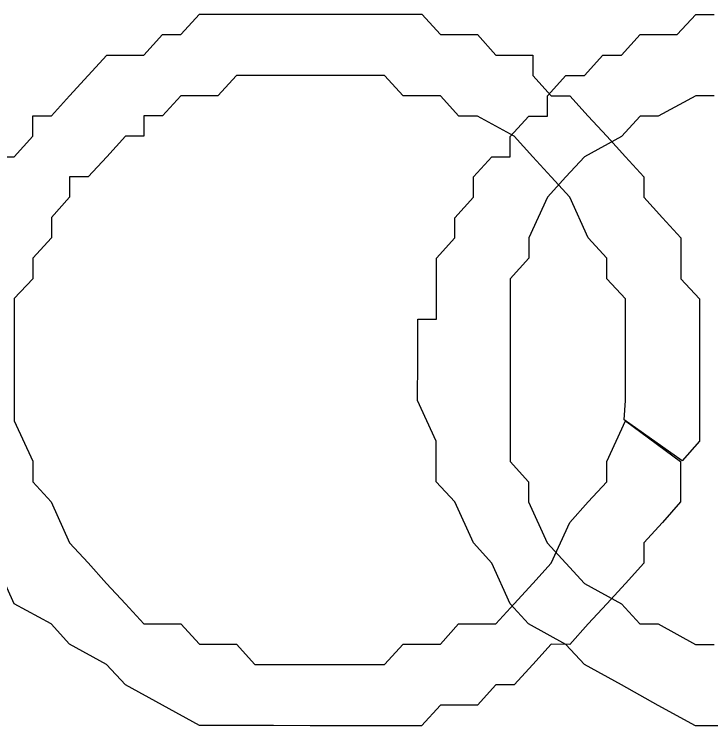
# Model space of a CAD drawing. Extents: x -574342 to -507939, y -1144044 to -1123894.
# Drawn here: x -508077.512 to -508072.689, y -1143915.656 to -1143910.731 of the extents above; entities that cross this region are included whole.
import ezdxf

# ---------------------------------------------------------------- set-up
doc = ezdxf.new("R2010")
doc.units = 0
doc.layers.add('00_1_50_rozpiska', color=7, linetype='Continuous')

msp = doc.modelspace()

# ---------------------------------------------------------------- linework, layer by layer
at = {"layer": '00_1_50_rozpiska'}
for p, q in [((-508076.3579, -1143910.871), (-508076.2286, -1143910.7306)), ((-508076.3579, -1143910.871), (-508076.2286, -1143910.7306)), ((-508076.2286, -1143910.7306), (-508076.1011, -1143910.7306)), ((-508076.2286, -1143910.7306), (-508076.1011, -1143910.7306)), ((-508076.1011, -1143910.7306), (-508075.9718, -1143910.7306)), ((-508076.1011, -1143910.7306), (-508075.9718, -1143910.7306)), ((-508075.9718, -1143910.7306), (-508075.8443, -1143910.7307)), ((-508075.9718, -1143910.7306), (-508075.8443, -1143910.7307)), ((-508075.8443, -1143910.7307), (-508075.7169, -1143910.7307)), ((-508075.8443, -1143910.7307), (-508075.7169, -1143910.7307)), ((-508075.7169, -1143910.7307), (-508075.5876, -1143910.7307)), ((-508075.7169, -1143910.7307), (-508075.5876, -1143910.7307)), ((-508075.5876, -1143910.7307), (-508075.4613, -1143910.7307)), ((-508075.5876, -1143910.7307), (-508075.4613, -1143910.7307)), ((-508075.4613, -1143910.7307), (-508075.3308, -1143910.7307)), ((-508075.4613, -1143910.7307), (-508075.3308, -1143910.7307)), ((-508075.3308, -1143910.7307), (-508075.2033, -1143910.7307)), ((-508075.3308, -1143910.7307), (-508075.2033, -1143910.7307)), ((-508075.2033, -1143910.7307), (-508075.0735, -1143910.7308)), ((-508075.2033, -1143910.7307), (-508075.0735, -1143910.7308)), ((-508075.0735, -1143910.7308), (-508074.9478, -1143910.7308)), ((-508075.0735, -1143910.7308), (-508074.9478, -1143910.7308)), ((-508074.9478, -1143910.7308), (-508074.8191, -1143910.7308)), ((-508074.9478, -1143910.7308), (-508074.8191, -1143910.7308)), ((-508074.8191, -1143910.7308), (-508074.6904, -1143910.7308)), ((-508074.8191, -1143910.7308), (-508074.6904, -1143910.7308)), ((-508074.6904, -1143910.7308), (-508074.5606, -1143910.8712)), ((-508074.6904, -1143910.7308), (-508074.5606, -1143910.8712)), ((-508076.6147, -1143911.0137), (-508076.4854, -1143910.871)), ((-508076.6147, -1143911.0137), (-508076.4854, -1143910.871)), ((-508076.4854, -1143910.871), (-508076.3579, -1143910.871)), ((-508076.4854, -1143910.871), (-508076.3579, -1143910.871)), ((-508076.3579, -1143910.871), (-508076.3579, -1143910.871)), ((-508074.5606, -1143910.8712), (-508074.4343, -1143910.8712)), ((-508074.5606, -1143910.8712), (-508074.4343, -1143910.8712)), ((-508074.4343, -1143910.8712), (-508074.3038, -1143910.8713)), ((-508074.4343, -1143910.8712), (-508074.3038, -1143910.8713)), ((-508074.3038, -1143910.8713), (-508074.1769, -1143911.014)), ((-508074.3038, -1143910.8713), (-508074.1769, -1143911.014)), ((-508076.9989, -1143911.1541), (-508076.8714, -1143911.0137)), ((-508076.9989, -1143911.1541), (-508076.8714, -1143911.0137)), ((-508076.8714, -1143911.0137), (-508076.7404, -1143911.0137)), ((-508076.8714, -1143911.0137), (-508076.7404, -1143911.0137)), ((-508076.7404, -1143911.0137), (-508076.6147, -1143911.0137)), ((-508076.7404, -1143911.0137), (-508076.6147, -1143911.0137)), ((-508074.1769, -1143911.014), (-508074.0494, -1143911.014)), ((-508074.1769, -1143911.014), (-508074.0494, -1143911.014)), ((-508074.0494, -1143911.014), (-508073.9208, -1143911.0141)), ((-508074.0494, -1143911.014), (-508073.9208, -1143911.0141)), ((-508073.9208, -1143911.0141), (-508073.9208, -1143911.1545)), ((-508073.9208, -1143911.0141), (-508073.9208, -1143911.1545)), ((-508077.1282, -1143911.295), (-508076.9989, -1143911.1541)), ((-508077.1282, -1143911.295), (-508076.9989, -1143911.1541)), ((-508076.9989, -1143911.1541), (-508076.9989, -1143911.1541)), ((-508075.9719, -1143911.1542), (-508076.1012, -1143911.2952)), ((-508075.9719, -1143911.1542), (-508076.1012, -1143911.2952)), ((-508075.8444, -1143911.1542), (-508075.9719, -1143911.1542)), ((-508075.8444, -1143911.1542), (-508075.9719, -1143911.1542)), ((-508075.7169, -1143911.1542), (-508075.8444, -1143911.1542)), ((-508075.7169, -1143911.1542), (-508075.8444, -1143911.1542)), ((-508075.8444, -1143911.1542), (-508075.8444, -1143911.1542)), ((-508075.5876, -1143911.1542), (-508075.7169, -1143911.1542)), ((-508075.5876, -1143911.1542), (-508075.7169, -1143911.1542)), ((-508075.4613, -1143911.1543), (-508075.5876, -1143911.1542)), ((-508075.4613, -1143911.1543), (-508075.5876, -1143911.1542)), ((-508075.2034, -1143911.1543), (-508075.4613, -1143911.1543)), ((-508075.2034, -1143911.1543), (-508075.4613, -1143911.1543)), ((-508075.4613, -1143911.1543), (-508075.4613, -1143911.1543)), ((-508074.9478, -1143911.1543), (-508075.2034, -1143911.1543)), ((-508074.9478, -1143911.1543), (-508075.2034, -1143911.1543)), ((-508074.8192, -1143911.2953), (-508074.9478, -1143911.1543)), ((-508074.8192, -1143911.2953), (-508074.9478, -1143911.1543)), ((-508073.9208, -1143911.1545), (-508073.7933, -1143911.2955)), ((-508073.9208, -1143911.1545), (-508073.7933, -1143911.2955)), ((-508077.2545, -1143911.4348), (-508077.1282, -1143911.295)), ((-508077.2545, -1143911.4348), (-508077.1282, -1143911.295)), ((-508076.3579, -1143911.2951), (-508076.4854, -1143911.4349)), ((-508076.3579, -1143911.2951), (-508076.4854, -1143911.4349)), ((-508076.2287, -1143911.2951), (-508076.3579, -1143911.2951)), ((-508076.2287, -1143911.2951), (-508076.3579, -1143911.2951)), ((-508076.1012, -1143911.2952), (-508076.2287, -1143911.2951)), ((-508076.1012, -1143911.2952), (-508076.2287, -1143911.2951)), ((-508076.2287, -1143911.2951), (-508076.2287, -1143911.2951)), ((-508076.1012, -1143911.2952), (-508076.1012, -1143911.2952)), ((-508074.5606, -1143911.2954), (-508074.8192, -1143911.2953)), ((-508074.5606, -1143911.2954), (-508074.8192, -1143911.2953)), ((-508074.4343, -1143911.4352), (-508074.5606, -1143911.2954)), ((-508074.4343, -1143911.4352), (-508074.5606, -1143911.2954)), ((-508073.7933, -1143911.2955), (-508073.6641, -1143911.2955)), ((-508073.7933, -1143911.2955), (-508073.6641, -1143911.2955)), ((-508073.6641, -1143911.2955), (-508073.5372, -1143911.4353)), ((-508073.6641, -1143911.2955), (-508073.5372, -1143911.4353)), ((-508077.382, -1143911.5752), (-508077.382, -1143911.4348)), ((-508077.382, -1143911.4348), (-508077.2545, -1143911.4348)), ((-508077.382, -1143911.5752), (-508077.382, -1143911.4348)), ((-508077.382, -1143911.4348), (-508077.2545, -1143911.4348)), ((-508076.4854, -1143911.4349), (-508076.6147, -1143911.4349)), ((-508076.6147, -1143911.4349), (-508076.6147, -1143911.5753)), ((-508076.4854, -1143911.4349), (-508076.6147, -1143911.4349)), ((-508076.6147, -1143911.4349), (-508076.6147, -1143911.5753)), ((-508076.4854, -1143911.4349), (-508076.4854, -1143911.4349)), ((-508074.3039, -1143911.4352), (-508074.4343, -1143911.4352)), ((-508074.3039, -1143911.4352), (-508074.4343, -1143911.4352)), ((-508074.0495, -1143911.5756), (-508074.3039, -1143911.4352)), ((-508074.0495, -1143911.5756), (-508074.3039, -1143911.4352)), ((-508073.5372, -1143911.4353), (-508073.4091, -1143911.5757)), ((-508073.5372, -1143911.4353), (-508073.5372, -1143911.4353)), ((-508073.5372, -1143911.4353), (-508073.4091, -1143911.5757)), ((-508077.5113, -1143911.7167), (-508077.382, -1143911.5752)), ((-508077.5113, -1143911.7167), (-508077.382, -1143911.5752)), ((-508076.7404, -1143911.5753), (-508076.8715, -1143911.7168)), ((-508076.7404, -1143911.5753), (-508076.8715, -1143911.7168)), ((-508076.6147, -1143911.5753), (-508076.7404, -1143911.5753)), ((-508076.6147, -1143911.5753), (-508076.7404, -1143911.5753)), ((-508073.9209, -1143911.7172), (-508074.0495, -1143911.5756)), ((-508073.9209, -1143911.7172), (-508074.0495, -1143911.5756)), ((-508073.4091, -1143911.5757), (-508073.2793, -1143911.7173)), ((-508073.4091, -1143911.5757), (-508073.2793, -1143911.7173)), ((-508077.6406, -1143911.7167), (-508077.5113, -1143911.7167)), ((-508077.6406, -1143911.7167), (-508077.5113, -1143911.7167)), ((-508076.8715, -1143911.7168), (-508076.999, -1143911.8554)), ((-508076.8715, -1143911.7168), (-508076.999, -1143911.8554)), ((-508076.8715, -1143911.7168), (-508076.8715, -1143911.7168)), ((-508073.7934, -1143911.8558), (-508073.9209, -1143911.7172)), ((-508073.7934, -1143911.8558), (-508073.9209, -1143911.7172)), ((-508073.2793, -1143911.7173), (-508073.1518, -1143911.8559)), ((-508073.2793, -1143911.7173), (-508073.2793, -1143911.7173)), ((-508073.2793, -1143911.7173), (-508073.1518, -1143911.8559)), ((-508076.999, -1143911.8554), (-508077.1283, -1143911.8554)), ((-508077.1283, -1143911.8554), (-508077.1283, -1143911.997)), ((-508076.999, -1143911.8554), (-508077.1283, -1143911.8554)), ((-508077.1283, -1143911.8554), (-508077.1283, -1143911.997)), ((-508073.6641, -1143911.9974), (-508073.7934, -1143911.8558)), ((-508073.6641, -1143911.9974), (-508073.7934, -1143911.8558)), ((-508073.1518, -1143911.8559), (-508073.1518, -1143911.9975)), ((-508073.1518, -1143911.8559), (-508073.1518, -1143911.9975)), ((-508077.1283, -1143911.997), (-508077.2546, -1143912.1385)), ((-508077.1283, -1143911.997), (-508077.2546, -1143912.1385)), ((-508073.5373, -1143912.2788), (-508073.6641, -1143911.9974)), ((-508073.5373, -1143912.2788), (-508073.6641, -1143911.9974)), ((-508073.1518, -1143911.9975), (-508073.0237, -1143912.1391)), ((-508073.1518, -1143911.9975), (-508073.0237, -1143912.1391)), ((-508077.2546, -1143912.1385), (-508077.2546, -1143912.2783)), ((-508077.2546, -1143912.1385), (-508077.2546, -1143912.1385)), ((-508077.2546, -1143912.1385), (-508077.2546, -1143912.2783)), ((-508073.0237, -1143912.1391), (-508072.8975, -1143912.2789)), ((-508073.0237, -1143912.1391), (-508073.0237, -1143912.1391)), ((-508073.0237, -1143912.1391), (-508072.8975, -1143912.2789)), ((-508077.2546, -1143912.2783), (-508077.3821, -1143912.4193)), ((-508077.2546, -1143912.2783), (-508077.3821, -1143912.4193)), ((-508073.4092, -1143912.4198), (-508073.5373, -1143912.2788)), ((-508073.4092, -1143912.4198), (-508073.5373, -1143912.2788)), ((-508072.8975, -1143912.2789), (-508072.8975, -1143912.4199)), ((-508072.8975, -1143912.2789), (-508072.8975, -1143912.4199)), ((-508077.3821, -1143912.4193), (-508077.3822, -1143912.5615)), ((-508077.3821, -1143912.4193), (-508077.3822, -1143912.5615)), ((-508073.4092, -1143912.562), (-508073.4092, -1143912.4198)), ((-508073.4092, -1143912.562), (-508073.4092, -1143912.4198)), ((-508072.8975, -1143912.4199), (-508072.8975, -1143912.5621)), ((-508072.8975, -1143912.4199), (-508072.8975, -1143912.5621)), ((-508077.3822, -1143912.5615), (-508077.5114, -1143912.6995)), ((-508077.3822, -1143912.5615), (-508077.5114, -1143912.6995)), ((-508077.3822, -1143912.5615), (-508077.3822, -1143912.5615)), ((-508073.2794, -1143912.7), (-508073.4092, -1143912.562)), ((-508073.2794, -1143912.7), (-508073.4092, -1143912.562)), ((-508072.8975, -1143912.5621), (-508072.7671, -1143912.7001)), ((-508072.8975, -1143912.5621), (-508072.7671, -1143912.7001)), ((-508077.5114, -1143912.6995), (-508077.5115, -1143912.8417)), ((-508077.5114, -1143912.6995), (-508077.5115, -1143912.8417)), ((-508073.2794, -1143912.9814), (-508073.2794, -1143912.7)), ((-508073.2794, -1143912.9814), (-508073.2794, -1143912.7)), ((-508072.7671, -1143912.7001), (-508072.7671, -1143912.8423)), ((-508072.7671, -1143912.7001), (-508072.7671, -1143912.8423)), ((-508077.5115, -1143912.8417), (-508077.5115, -1143912.9809)), ((-508077.5115, -1143912.8417), (-508077.5115, -1143912.9809)), ((-508072.7671, -1143912.8423), (-508072.7671, -1143912.9815)), ((-508072.7671, -1143912.8423), (-508072.7671, -1143912.8423)), ((-508072.7671, -1143912.8423), (-508072.7671, -1143912.9815)), ((-508077.5115, -1143912.9809), (-508077.5115, -1143913.1218)), ((-508077.5115, -1143912.9809), (-508077.5115, -1143913.1218)), ((-508073.2794, -1143913.1224), (-508073.2794, -1143912.9814)), ((-508073.2794, -1143913.1224), (-508073.2794, -1143912.9814)), ((-508072.7671, -1143912.9815), (-508072.7671, -1143913.1225)), ((-508072.7671, -1143912.9815), (-508072.7671, -1143913.1225)), ((-508077.5115, -1143913.1218), (-508077.5115, -1143913.1218)), ((-508077.5115, -1143913.1218), (-508077.5115, -1143913.4044)), ((-508077.5115, -1143913.1218), (-508077.5115, -1143913.4044)), ((-508073.2795, -1143913.4049), (-508073.2794, -1143913.1224)), ((-508073.2795, -1143913.4049), (-508073.2794, -1143913.1224)), ((-508072.7671, -1143913.1225), (-508072.7671, -1143913.264)), ((-508072.7671, -1143913.1225), (-508072.7671, -1143913.264)), ((-508072.7671, -1143913.264), (-508072.7672, -1143913.405)), ((-508072.7671, -1143913.264), (-508072.7672, -1143913.405)), ((-508077.5115, -1143913.4044), (-508077.5116, -1143913.5454)), ((-508077.5115, -1143913.4044), (-508077.5116, -1143913.5454)), ((-508073.289, -1143913.5376), (-508073.2795, -1143913.4049)), ((-508072.7672, -1143913.405), (-508072.7672, -1143913.546)), ((-508072.7672, -1143913.405), (-508072.7672, -1143913.546)), ((-508077.5116, -1143913.5454), (-508077.3823, -1143913.8256)), ((-508077.5116, -1143913.5454), (-508077.3823, -1143913.8256)), ((-508073.4094, -1143913.8261), (-508073.2795, -1143913.5459)), ((-508073.4094, -1143913.8261), (-508073.2795, -1143913.5459)), ((-508072.887, -1143913.822), (-508073.289, -1143913.5376)), ((-508073.2795, -1143913.5459), (-508072.8977, -1143913.8262)), ((-508072.7672, -1143913.546), (-508072.7672, -1143913.687)), ((-508072.7672, -1143913.546), (-508072.7672, -1143913.687)), ((-508072.7672, -1143913.687), (-508072.887, -1143913.822)), ((-508077.3823, -1143913.8256), (-508077.3823, -1143913.9672)), ((-508077.3823, -1143913.8256), (-508077.3823, -1143913.9672)), ((-508073.4094, -1143913.9677), (-508073.4094, -1143913.8261)), ((-508073.4094, -1143913.9677), (-508073.4094, -1143913.8261)), ((-508072.8977, -1143913.8262), (-508072.8977, -1143913.9677)), ((-508072.8977, -1143913.8262), (-508072.8977, -1143913.8262)), ((-508072.8977, -1143913.8262), (-508072.8977, -1143913.9677)), ((-508077.3823, -1143913.9672), (-508077.2549, -1143914.1058)), ((-508077.3823, -1143913.9672), (-508077.2549, -1143914.1058)), ((-508073.5375, -1143914.1063), (-508073.4094, -1143913.9677)), ((-508073.5375, -1143914.1063), (-508073.4094, -1143913.9677)), ((-508072.8977, -1143913.9677), (-508072.8977, -1143914.1064)), ((-508072.8977, -1143913.9677), (-508072.8977, -1143914.1064)), ((-508077.2549, -1143914.1058), (-508077.1286, -1143914.3902)), ((-508077.2549, -1143914.1058), (-508077.1286, -1143914.3902)), ((-508073.6644, -1143914.2484), (-508073.5375, -1143914.1063)), ((-508073.6644, -1143914.2484), (-508073.5375, -1143914.1063)), ((-508072.8977, -1143914.1064), (-508073.024, -1143914.2485)), ((-508072.8977, -1143914.1064), (-508073.024, -1143914.2485)), ((-508073.7937, -1143914.5298), (-508073.6644, -1143914.2484)), ((-508073.7937, -1143914.5298), (-508073.6644, -1143914.2484)), ((-508073.024, -1143914.2485), (-508073.1521, -1143914.3907)), ((-508073.024, -1143914.2485), (-508073.1521, -1143914.3907)), ((-508073.024, -1143914.2485), (-508073.024, -1143914.2485)), ((-508077.1286, -1143914.3902), (-508076.9993, -1143914.5294)), ((-508077.1286, -1143914.3902), (-508076.9993, -1143914.5294)), ((-508073.1521, -1143914.3907), (-508073.1521, -1143914.5299)), ((-508073.1521, -1143914.3907), (-508073.1521, -1143914.5299)), ((-508076.9993, -1143914.5294), (-508076.8719, -1143914.6704)), ((-508076.9993, -1143914.5294), (-508076.8719, -1143914.6704)), ((-508073.9212, -1143914.6708), (-508073.7937, -1143914.5298)), ((-508073.9212, -1143914.6708), (-508073.7937, -1143914.5298)), ((-508073.1521, -1143914.5299), (-508073.2796, -1143914.6708)), ((-508073.1521, -1143914.5299), (-508073.2796, -1143914.6708)), ((-508076.8719, -1143914.6704), (-508076.7408, -1143914.812)), ((-508076.8719, -1143914.6704), (-508076.7408, -1143914.812)), ((-508074.0499, -1143914.8123), (-508073.9212, -1143914.6708)), ((-508074.0499, -1143914.8123), (-508073.9212, -1143914.6708)), ((-508073.2796, -1143914.6708), (-508073.4095, -1143914.8124)), ((-508073.2796, -1143914.6708), (-508073.4095, -1143914.8124)), ((-508073.2796, -1143914.6708), (-508073.2796, -1143914.6708)), ((-508077.255, -1143914.9499), (-508077.5117, -1143914.8119)), ((-508076.7408, -1143914.812), (-508076.6152, -1143914.95)), ((-508076.7408, -1143914.812), (-508076.6152, -1143914.95)), ((-508074.1774, -1143914.9503), (-508074.0499, -1143914.8123)), ((-508074.1774, -1143914.9503), (-508074.0499, -1143914.8123)), ((-508073.4095, -1143914.8124), (-508073.5376, -1143914.9504)), ((-508073.4095, -1143914.8124), (-508073.5376, -1143914.9504)), ((-508073.4095, -1143914.8124), (-508073.4095, -1143914.8124)), ((-508077.1287, -1143915.0921), (-508077.255, -1143914.9499)), ((-508076.6152, -1143914.95), (-508076.3584, -1143914.95)), ((-508076.6152, -1143914.95), (-508076.3584, -1143914.95)), ((-508076.3584, -1143914.95), (-508076.2291, -1143915.0922)), ((-508076.3584, -1143914.95), (-508076.2291, -1143915.0922)), ((-508074.5611, -1143915.0924), (-508074.4348, -1143914.9503)), ((-508074.5611, -1143915.0924), (-508074.4348, -1143914.9503)), ((-508074.4348, -1143914.9503), (-508074.1774, -1143914.9503)), ((-508074.4348, -1143914.9503), (-508074.1774, -1143914.9503)), ((-508073.5376, -1143914.9504), (-508073.6645, -1143915.0926)), ((-508073.5376, -1143914.9504), (-508073.6645, -1143915.0926)), ((-508076.8719, -1143915.2319), (-508077.1287, -1143915.0921)), ((-508076.2291, -1143915.0922), (-508075.9724, -1143915.0923)), ((-508076.2291, -1143915.0922), (-508075.9724, -1143915.0923)), ((-508075.9724, -1143915.0923), (-508075.8449, -1143915.2321)), ((-508075.9724, -1143915.0923), (-508075.8449, -1143915.2321)), ((-508074.9483, -1143915.2322), (-508074.8196, -1143915.0924)), ((-508074.9483, -1143915.2322), (-508074.8196, -1143915.0924)), ((-508074.8196, -1143915.0924), (-508074.5611, -1143915.0924)), ((-508074.8196, -1143915.0924), (-508074.5611, -1143915.0924)), ((-508073.7938, -1143915.0925), (-508073.9213, -1143915.2323)), ((-508073.7938, -1143915.0925), (-508073.9213, -1143915.2323)), ((-508073.6645, -1143915.0926), (-508073.7938, -1143915.0925)), ((-508073.6645, -1143915.0926), (-508073.7938, -1143915.0925)), ((-508076.7409, -1143915.3729), (-508076.8719, -1143915.2319)), ((-508075.8449, -1143915.2321), (-508075.5882, -1143915.2321)), ((-508075.8449, -1143915.2321), (-508075.5882, -1143915.2321)), ((-508075.5882, -1143915.2321), (-508075.3314, -1143915.2321)), ((-508075.5882, -1143915.2321), (-508075.3314, -1143915.2321)), ((-508075.3314, -1143915.2321), (-508075.2039, -1143915.2322)), ((-508075.3314, -1143915.2321), (-508075.2039, -1143915.2322)), ((-508075.2039, -1143915.2322), (-508074.9483, -1143915.2322)), ((-508075.2039, -1143915.2322), (-508074.9483, -1143915.2322)), ((-508073.9213, -1143915.2323), (-508074.05, -1143915.3733)), ((-508073.9213, -1143915.2323), (-508074.05, -1143915.3733)), ((-508076.486, -1143915.5146), (-508076.7409, -1143915.3729)), ((-508074.1775, -1143915.3733), (-508074.3044, -1143915.5148)), ((-508074.1775, -1143915.3733), (-508074.3044, -1143915.5148)), ((-508074.05, -1143915.3733), (-508074.1775, -1143915.3733)), ((-508074.05, -1143915.3733), (-508074.1775, -1143915.3733)), ((-508074.05, -1143915.3733), (-508074.05, -1143915.3733)), ((-508076.2292, -1143915.6556), (-508076.486, -1143915.5146)), ((-508076.2292, -1143915.6556), (-508076.486, -1143915.5146)), ((-508074.5612, -1143915.5148), (-508074.691, -1143915.6558)), ((-508074.5612, -1143915.5148), (-508074.691, -1143915.6558)), ((-508074.4349, -1143915.5148), (-508074.5612, -1143915.5148)), ((-508074.4349, -1143915.5148), (-508074.5612, -1143915.5148)), ((-508074.3044, -1143915.5148), (-508074.4349, -1143915.5148)), ((-508074.3044, -1143915.5148), (-508074.4349, -1143915.5148)), ((-508075.9725, -1143915.6556), (-508076.2292, -1143915.6556)), ((-508075.9725, -1143915.6556), (-508076.2292, -1143915.6556)), ((-508075.7175, -1143915.6556), (-508075.9725, -1143915.6556)), ((-508075.7175, -1143915.6556), (-508075.9725, -1143915.6556)), ((-508075.4619, -1143915.6557), (-508075.7175, -1143915.6556)), ((-508075.4619, -1143915.6557), (-508075.7175, -1143915.6556)), ((-508075.3315, -1143915.6557), (-508075.4619, -1143915.6557)), ((-508075.3315, -1143915.6557), (-508075.4619, -1143915.6557)), ((-508075.204, -1143915.6557), (-508075.3315, -1143915.6557)), ((-508075.204, -1143915.6557), (-508075.3315, -1143915.6557)), ((-508074.9484, -1143915.6557), (-508075.204, -1143915.6557)), ((-508074.9484, -1143915.6557), (-508075.204, -1143915.6557)), ((-508074.8197, -1143915.6557), (-508074.9484, -1143915.6557)), ((-508074.8197, -1143915.6557), (-508074.9484, -1143915.6557)), ((-508074.691, -1143915.6558), (-508074.8197, -1143915.6557)), ((-508074.691, -1143915.6558), (-508074.8197, -1143915.6557))]:
    msp.add_line(p, q, dxfattribs=at)
for points in [[(-508074.5891, -1143912.8423), (-508074.5891, -1143912.7002), (-508074.5891, -1143912.5621), (-508074.5891, -1143912.42), (-508074.461, -1143912.279), (-508074.461, -1143912.1392), (-508074.3323, -1143911.9976), (-508074.3323, -1143911.8561), (-508074.2053, -1143911.7175), (-508074.0773, -1143911.7175), (-508074.0772, -1143911.5759), (-508073.9497, -1143911.4355), (-508073.8205, -1143911.4355), (-508073.8205, -1143911.2957), (-508073.6924, -1143911.1548), (-508073.5625, -1143911.1548), (-508073.4356, -1143911.0144), (-508073.3063, -1143911.0144), (-508073.1788, -1143910.8717), (-508073.0525, -1143910.8717), (-508072.922, -1143910.8717), (-508072.7933, -1143910.7314), (-508072.6653, -1143910.7314)], [(-508074.5891, -1143912.8423), (-508074.5891, -1143912.7002), (-508074.5891, -1143912.5621), (-508074.5891, -1143912.42), (-508074.461, -1143912.279), (-508074.461, -1143912.1392), (-508074.461, -1143912.1392), (-508074.3323, -1143911.9976), (-508074.3323, -1143911.8561), (-508074.2053, -1143911.7175), (-508074.0773, -1143911.7175), (-508074.0772, -1143911.5759), (-508073.9497, -1143911.4355), (-508073.8205, -1143911.4355), (-508073.8205, -1143911.2957), (-508073.6924, -1143911.1548), (-508073.5625, -1143911.1548), (-508073.4356, -1143911.0144), (-508073.3063, -1143911.0144), (-508073.3063, -1143911.0144), (-508073.1788, -1143910.8717), (-508073.0525, -1143910.8717), (-508072.922, -1143910.8717), (-508072.7933, -1143910.7314), (-508072.6653, -1143910.7314)], [(-508072.6653, -1143911.2959), (-508072.7934, -1143911.2959), (-508073.0526, -1143911.4356), (-508073.1789, -1143911.4356), (-508073.3064, -1143911.576), (-508073.5626, -1143911.7175), (-508073.6924, -1143911.8561), (-508073.8205, -1143911.9977), (-508073.9498, -1143912.2791), (-508073.9499, -1143912.42), (-508074.0774, -1143912.5622), (-508074.0774, -1143912.7002), (-508074.0774, -1143912.9816), (-508074.0774, -1143913.1226), (-508074.0775, -1143913.4051), (-508074.0775, -1143913.5461), (-508074.0775, -1143913.8263), (-508073.9501, -1143913.9679), (-508073.9501, -1143914.1065), (-508073.8208, -1143914.3909), (-508073.6928, -1143914.5301), (-508073.5629, -1143914.6711), (-508073.3068, -1143914.8127), (-508073.1793, -1143914.9507), (-508073.053, -1143914.9508), (-508072.7939, -1143915.093), (-508072.6658, -1143915.093)], [(-508072.6653, -1143911.2959), (-508072.7934, -1143911.2959), (-508073.0526, -1143911.4356), (-508073.1789, -1143911.4356), (-508073.3064, -1143911.576), (-508073.5626, -1143911.7175), (-508073.6924, -1143911.8561), (-508073.8205, -1143911.9977), (-508073.9498, -1143912.2791), (-508073.9499, -1143912.42), (-508074.0774, -1143912.5622), (-508074.0774, -1143912.7002), (-508074.0774, -1143912.9816), (-508074.0774, -1143913.1226), (-508074.0775, -1143913.4051), (-508074.0775, -1143913.5461), (-508074.0775, -1143913.8263), (-508073.9501, -1143913.9679), (-508073.9501, -1143914.1065), (-508073.8208, -1143914.3909), (-508073.6928, -1143914.5301), (-508073.5629, -1143914.6711), (-508073.3068, -1143914.8127), (-508073.1793, -1143914.9507), (-508073.053, -1143914.9508), (-508072.7939, -1143915.093), (-508072.6658, -1143915.093)], [(-508072.5372, -1143915.6563), (-508072.794, -1143915.6563), (-508073.0531, -1143915.5153), (-508073.3069, -1143915.3737), (-508073.563, -1143915.2327), (-508073.6929, -1143915.0928), (-508073.9502, -1143914.9506), (-508074.0777, -1143914.8126), (-508074.2057, -1143914.53), (-508074.3326, -1143914.3908), (-508074.4612, -1143914.1065), (-508074.5893, -1143913.9678), (-508074.5893, -1143913.687), (-508074.7185, -1143913.4051), (-508074.7184, -1143913.1225), (-508074.7184, -1143912.9815), (-508074.7184, -1143912.8423), (-508074.5891, -1143912.8423)], [(-508072.5372, -1143915.6563), (-508072.794, -1143915.6563), (-508073.0531, -1143915.5153), (-508073.3069, -1143915.3737), (-508073.563, -1143915.2327), (-508073.6929, -1143915.0928), (-508073.9502, -1143914.9506), (-508074.0777, -1143914.8126), (-508074.2057, -1143914.53), (-508074.3326, -1143914.3908), (-508074.4612, -1143914.1065), (-508074.5893, -1143913.9678), (-508074.5893, -1143913.687), (-508074.7185, -1143913.4051), (-508074.7184, -1143913.1225), (-508074.7184, -1143912.9815), (-508074.7184, -1143912.8423), (-508074.5891, -1143912.8423)], [(-508076.486, -1143915.5146), (-508076.7409, -1143915.3729), (-508076.8719, -1143915.2319), (-508077.1287, -1143915.0921), (-508077.255, -1143914.9499), (-508077.5117, -1143914.8119), (-508077.6409, -1143914.5293), (-508077.7678, -1143914.3901), (-508077.8976, -1143914.1057), (-508077.8976, -1143913.9671), (-508078.0251, -1143913.6863), (-508078.025, -1143913.4043), (-508078.025, -1143913.1218)]]:
    msp.add_lwpolyline(points, dxfattribs=at)

doc.saveas('drawing.dxf')
